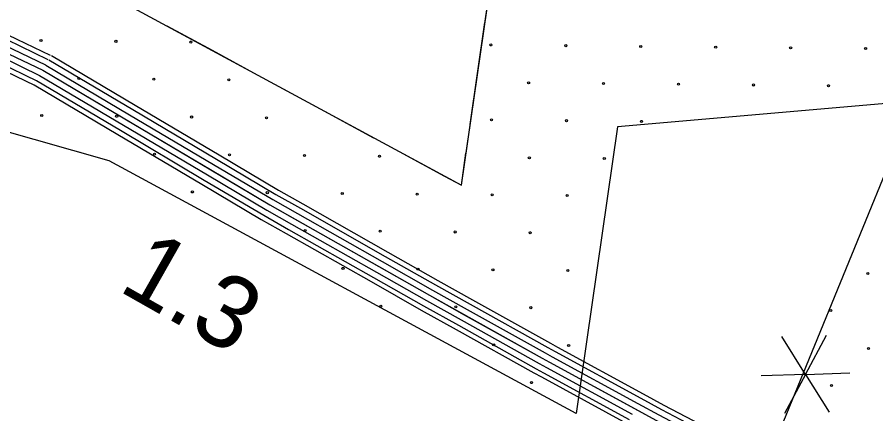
# Model space of a CAD drawing. Extents: x 1551132 to 1791609, y 378168 to 563823.
# Drawn here: x 1642504 to 1646908, y 470285 to 472320 of the extents above; entities that cross this region are included whole.
import ezdxf

# ---------------------------------------------------------------- set-up
doc = ezdxf.new("R2010")
doc.units = 0
for name, color, linetype in [('DESIGN - EROSION CONTROL - Devices', 7, 'Continuous'), ('DESIGN - SCRATCH - User 1', 7, 'Continuous'), ('DESIGN - TRAFFIC CONTROL PERMANENT - Pavement Marking Text', 7, 'Continuous'), ('DESIGN - TRAFFIC CONTROL PERMANENT - Signalization', 7, 'Continuous'), ('SURVEY - CENTERLINE - Preliminary Text', 7, 'Continuous'), ('SURVEY - VEGETATION - Features with Text', 7, 'Continuous')]:
    doc.layers.add(name, color=color, linetype=linetype)

msp = doc.modelspace()

# ---------------------------------------------------------------- linework, layer by layer
at = {"layer": 'DESIGN - EROSION CONTROL - Devices'}
for centre in [(1642625.719, 472199.856), (1642625.719, 472199.856), (1643010.272, 472196.122), (1643010.272, 472196.122), (1643394.825, 472192.389), (1643394.825, 472192.389), (1644933.037, 472177.455), (1644933.037, 472177.455), (1645317.589, 472173.721), (1645317.589, 472173.721), (1645702.142, 472169.988), (1645702.142, 472169.988), (1646086.695, 472166.254), (1646086.695, 472166.254), (1646471.248, 472162.521), (1646471.248, 472162.521), (1646855.801, 472158.787), (1646855.801, 472158.787), (1642819.862, 472005.713), (1642819.862, 472005.713), (1643204.415, 472001.979), (1643204.415, 472001.979), (1643588.968, 471998.246), (1643588.968, 471998.246), (1645127.18, 471983.312), (1645127.18, 471983.312), (1645511.733, 471979.578), (1645511.733, 471979.578), (1645896.286, 471975.845), (1645896.286, 471975.845), (1646280.839, 471972.111), (1646280.839, 471972.111), (1646665.392, 471968.377), (1646665.392, 471968.377), (1642629.452, 471815.303), (1642629.452, 471815.303), (1643014.005, 471811.569), (1643014.005, 471811.569), (1643398.558, 471807.836), (1643398.558, 471807.836), (1643783.111, 471804.102), (1643783.111, 471804.102), (1644936.77, 471792.902), (1644936.77, 471792.902), (1645321.323, 471789.168), (1645321.323, 471789.168), (1645705.876, 471785.435), (1645705.876, 471785.435), (1643208.149, 471617.426), (1643208.149, 471617.426), (1643592.702, 471613.693), (1643592.702, 471613.693), (1643977.254, 471609.959), (1643977.254, 471609.959), (1644361.807, 471606.226), (1644361.807, 471606.226), (1645130.913, 471598.759), (1645130.913, 471598.759), (1645515.466, 471595.025), (1645515.466, 471595.025), (1643402.292, 471423.283), (1643402.292, 471423.283), (1643786.845, 471419.549), (1643786.845, 471419.549), (1644171.398, 471415.816), (1644171.398, 471415.816), (1644555.951, 471412.082), (1644555.951, 471412.082), (1644940.504, 471408.349), (1644940.504, 471408.349), (1645325.057, 471404.615), (1645325.057, 471404.615), (1643980.988, 471225.406), (1643980.988, 471225.406), (1644365.541, 471221.673), (1644365.541, 471221.673), (1644750.094, 471217.939), (1644750.094, 471217.939), (1645134.647, 471214.206), (1645134.647, 471214.206), (1644175.131, 471031.263), (1644175.131, 471031.263), (1644559.684, 471027.529), (1644559.684, 471027.529), (1644944.237, 471023.796), (1644944.237, 471023.796), (1645328.79, 471020.062), (1645328.79, 471020.062), (1646867.002, 471005.128), (1646867.002, 471005.128), (1644369.274, 470837.12), (1644369.274, 470837.12), (1644753.827, 470833.386), (1644753.827, 470833.386), (1645138.38, 470829.653), (1645138.38, 470829.653), (1646676.592, 470814.719), (1646676.592, 470814.719), (1644947.971, 470639.243), (1644947.971, 470639.243), (1645332.524, 470635.509), (1645332.524, 470635.509), (1646870.735, 470620.575), (1646870.735, 470620.575), (1645142.114, 470445.1), (1645142.114, 470445.1), (1646680.326, 470430.166), (1646680.326, 470430.166)]:
    msp.add_circle(centre, 5.28, dxfattribs=at)
msp.add_arc((1642823.596, 471621.16), 5.28, 53.295918, 94.989481, dxfattribs=at)
at = {"layer": 'DESIGN - SCRATCH - User 1'}
for points in [[(1642416.954, 472521.481), (1642483.478, 472701.811), (1642481.861, 472703.402), (1644782.29, 471457.771), (1645078.884, 473500.425), (1644668.227, 473579.201), (1644187.264, 473688.929), (1642972.184, 473967.46)], [(1642975.766, 471583.065), (1641830.993, 471908.24), (1641488.668, 471994.983), (1641378.654, 472014.234), (1641110.21, 472137.254)], [(1648601.808, 470713.112), (1648234.349, 469491.455), (1646288.745, 469889.598), (1647032.921, 471706.196), (1647097.877, 471888.267), (1645583.33, 471757.171)], [(1645583.33, 471757.171), (1645370.767, 470286.224), (1642975.766, 471583.065)]]:
    msp.add_lwpolyline(points, dxfattribs=at)
at = {"layer": 'DESIGN - TRAFFIC CONTROL PERMANENT - Pavement Marking Text'}
msp.add_lwpolyline([(1642416.954, 472521.481), (1642483.478, 472701.811), (1642481.861, 472703.402), (1644782.29, 471457.771), (1645057.576, 473365.913)], dxfattribs=at)
msp.add_lwpolyline([(1642416.954, 472521.481), (1642483.478, 472701.811), (1642481.861, 472703.402), (1644782.29, 471457.771), (1645057.576, 473365.913)], dxfattribs=at)
msp.add_lwpolyline([(1642416.954, 472521.481), (1642483.478, 472701.811), (1642481.861, 472703.402), (1644782.29, 471457.771), (1645057.576, 473365.913)], dxfattribs=at)
msp.add_lwpolyline([(1642416.954, 472521.481), (1642483.478, 472701.811), (1642481.861, 472703.402), (1644782.29, 471457.771), (1645057.576, 473365.913)], dxfattribs=at)
msp.add_lwpolyline([(1642416.954, 472521.481), (1642483.478, 472701.811), (1642481.861, 472703.402), (1644782.29, 471457.771), (1645057.576, 473365.913)], dxfattribs=at)
msp.add_lwpolyline([(1642416.954, 472521.481), (1642483.478, 472701.811), (1642481.861, 472703.402), (1644782.29, 471457.771), (1645057.576, 473365.913)], dxfattribs=at)
at = {"layer": 'DESIGN - TRAFFIC CONTROL PERMANENT - Signalization'}
for q in [(1646426.418, 470680.977), (1646654.385, 470688.941), (1646775.256, 470495.519), (1646319.373, 470479.583), (1646440.245, 470286.161), (1646668.211, 470294.134)]:
    msp.add_line((1646547.34, 470487.555), q, dxfattribs=at)
at = {"layer": 'SURVEY - CENTERLINE - Preliminary Text'}
for points in [[(1634207.166, 475329.958), (1635246.433, 475110.094), (1636023.989, 474945.74), (1636915.477, 474784.178), (1637681.284, 474641.958), (1638179.122, 474482.571), (1639164.39, 474125.887), (1639610.346, 473973.059), (1639916.606, 473837.722), (1640081.618, 473737.303), (1640207.582, 473647.884), (1640323.079, 473547.223), (1640676.729, 473177.23), (1641130.935, 472684.084), (1641310.964, 472518.072), (1641402.278, 472448.795), (1641499.801, 472404.086), (1641573.358, 472391.202), (1641936.049, 472299.3), (1642272.716, 472203.664), (1642425.979, 472148.005), (1642634.707, 472047.719)], [(1640672.854, 473271.016), (1640721.945, 473219.656), (1641174.825, 472727.952), (1641350.805, 472565.673), (1641434.319, 472502.313), (1641518.367, 472463.779), (1641586.341, 472451.87), (1641952.14, 472359.185), (1642291.791, 472262.699), (1642450.045, 472205.231), (1642661.557, 472103.604)], [(1640693.604, 473285.083), (1640739.969, 473236.574), (1641192.317, 472745.436), (1641366.688, 472584.649), (1641447.086, 472523.647), (1641525.775, 472487.58), (1641591.516, 472476.063), (1641958.549, 472383.06), (1642299.399, 472286.233), (1642459.637, 472228.04), (1642672.257, 472125.887)], [(1640620.572, 473235.982), (1640676.729, 473177.23), (1641130.935, 472684.084), (1641310.964, 472518.072), (1641402.278, 472448.795), (1641499.801, 472404.086), (1641573.358, 472391.202), (1641936.049, 472299.3), (1642272.716, 472203.664), (1642425.979, 472148.005), (1642634.707, 472047.719)], [(1640646.747, 473253.466), (1640699.337, 473198.448), (1641152.876, 472706.018), (1641330.888, 472541.873), (1641418.295, 472475.554), (1641509.084, 472433.928), (1641579.849, 472421.536), (1641944.09, 472329.242), (1642282.257, 472233.182), (1642438.012, 472176.614), (1642648.132, 472075.661)], [(1640546.999, 473186.005), (1640612.764, 473117.204), (1641068.845, 472622.024), (1641254.598, 472450.728), (1641356.954, 472373.076), (1641473.527, 472319.633), (1641554.991, 472305.366), (1641913.291, 472214.573), (1642245.725, 472120.145), (1642391.93, 472067.044), (1642596.725, 471968.65)], [(1640568.565, 473200.664), (1640631.513, 473134.804), (1641087.044, 472640.217), (1641271.123, 472470.471), (1641370.237, 472395.277), (1641481.235, 472344.392), (1641560.375, 472330.534), (1641919.958, 472239.415), (1642253.641, 472144.629), (1642401.913, 472090.778), (1642607.858, 471991.834)], [(1640594.664, 473218.223), (1640654.121, 473156.013), (1641108.994, 472662.151), (1641291.039, 472494.271), (1641386.262, 472422.036), (1641490.518, 472374.243), (1641566.866, 472360.868), (1641928.008, 472269.357), (1642263.175, 472174.147), (1642413.946, 472119.395), (1642621.283, 472019.776)], [(1642679.431, 472123.179), (1643109.546, 471868.256)], [(1642666.315, 472101.053), (1643096.43, 471846.13)], [(1642634.707, 472047.719), (1643799.53, 471357.343), (1644618.385, 470893.215), (1645196.196, 470570.89), (1645780.049, 470252.532), (1646011.227, 470130.812), (1646148.899, 470079.811), (1646286.662, 470040.819), (1646408.543, 470017.96), (1646598.363, 469984.576)], [(1642634.707, 472047.719), (1643064.822, 471792.796)], [(1642650.515, 472074.386), (1643080.63, 471819.463)], [(1642603.1, 471994.384), (1643033.215, 471739.461)], [(1642618.899, 472021.051), (1643049.014, 471766.128)], [(1642590.5, 471973.117), (1643020.615, 471718.194)], [(1643109.53, 471868.264), (1643539.653, 471613.333)], [(1643080.613, 471819.471), (1643510.737, 471564.54)], [(1643096.413, 471846.139), (1643526.536, 471591.207)], [(1643064.806, 471792.804), (1643494.929, 471537.873)], [(1643033.198, 471739.469), (1643463.321, 471484.538)], [(1643048.998, 471766.137), (1643479.121, 471511.205)], [(1643020.598, 471718.202), (1643450.721, 471463.271)], [(1643539.644, 471613.341), (1643843.52, 471433.237), (1643969.709, 471361.71)], [(1643510.728, 471564.548), (1643815.079, 471384.169), (1643941.743, 471312.367)], [(1643526.528, 471591.216), (1643830.621, 471410.986), (1643957.034, 471339.343)], [(1643479.112, 471511.214), (1643783.98, 471330.517), (1643911.177, 471258.432)], [(1643494.92, 471537.881), (1643799.53, 471357.343), (1643926.46, 471285.4)], [(1643450.713, 471463.279), (1643756.039, 471282.316), (1643883.703, 471209.956)], [(1643463.313, 471484.546), (1643768.439, 471303.7), (1643895.886, 471231.457)], [(1643957.018, 471339.351), (1644391.999, 471092.803)], [(1643969.692, 471361.718), (1644404.674, 471115.17)], [(1643926.443, 471285.408), (1644361.425, 471038.86)], [(1643941.726, 471312.375), (1644376.708, 471065.827)], [(1643911.16, 471258.441), (1644346.142, 471011.893)], [(1643883.686, 471209.964), (1644318.667, 470963.416)], [(1643895.869, 471231.465), (1644330.85, 470984.917)], [(1644404.657, 471115.179), (1644661.376, 470969.675), (1644839.805, 470870.148)], [(1644376.691, 471065.836), (1644633.576, 470920.241), (1644812.172, 470820.613)], [(1644391.982, 471092.812), (1644648.768, 470947.258), (1644827.272, 470847.689)], [(1644361.408, 471038.868), (1644618.385, 470893.215), (1644797.073, 470793.537)], [(1644330.834, 470984.925), (1644588.003, 470839.172), (1644766.873, 470739.386)], [(1644346.125, 471011.901), (1644603.194, 470866.189), (1644781.973, 470766.462)], [(1644318.651, 470963.425), (1644575.886, 470817.621), (1644754.832, 470717.802)], [(1644827.255, 470847.697), (1645226.137, 470625.183), (1645263.595, 470604.758)], [(1644839.788, 470870.156), (1645238.562, 470647.7), (1645275.903, 470627.333)], [(1644812.156, 470820.621), (1645211.171, 470598.032), (1645248.754, 470577.54)], [(1644781.956, 470766.47), (1645181.222, 470543.748), (1645219.071, 470523.106)], [(1644797.056, 470793.546), (1645196.196, 470570.89), (1645233.912, 470550.323)], [(1644754.815, 470717.81), (1645154.314, 470494.955), (1645192.396, 470474.188)], [(1644766.857, 470739.394), (1645166.255, 470516.597), (1645204.23, 470495.888)], [(1645275.886, 470627.35), (1645714.859, 470387.994)], [(1645263.578, 470604.766), (1645702.551, 470365.41)], [(1645233.896, 470550.331), (1645672.868, 470310.975)], [(1645248.737, 470577.549), (1645687.71, 470338.193)], [(1645204.213, 470495.896), (1645643.186, 470256.54)], [(1645219.054, 470523.114), (1645658.027, 470283.758)], [(1645192.388, 470474.196), (1645631.361, 470234.84)], [(1645702.534, 470365.418), (1645809.332, 470307.184), (1646036.543, 470187.556), (1646142.132, 470148.438)], [(1645714.842, 470388.002), (1645821.482, 470329.851), (1646047.043, 470211.09), (1646151.065, 470172.555)], [(1645687.693, 470338.201), (1645794.691, 470279.858), (1646023.885, 470159.18), (1646131.366, 470119.362)], [(1645672.852, 470310.984), (1645780.049, 470252.532), (1646011.227, 470130.812), (1646120.599, 470090.295)]]:
    msp.add_lwpolyline(points, dxfattribs=at)
at = {"layer": 'SURVEY - VEGETATION - Features with Text'}
for points in [[(1643271.101, 472276.05), (1643503.254, 472150.347)], [(1644865.038, 472031.32), (1644902.729, 472292.618)], [(1643503.254, 472150.347), (1643735.398, 472024.644)], [(1644827.339, 471770.021), (1644865.038, 472031.32)], [(1643867.303, 471953.217), (1644099.448, 471827.514)], [(1644099.448, 471827.514), (1644331.601, 471701.811)], [(1644463.498, 471630.392), (1644695.65, 471504.689)], [(1644695.65, 471504.689), (1644782.29, 471457.771), (1644805.914, 471621.551)]]:
    msp.add_lwpolyline(points, dxfattribs=at)

# ---------------------------------------------------------------- texts
at = {"layer": 'DESIGN - TRAFFIC CONTROL PERMANENT - Signalization'}
msp.add_text('1.3', height=369.9956, rotation=330.455392, dxfattribs=at).set_placement((1643015.114, 470920.956))

doc.saveas('drawing.dxf')
